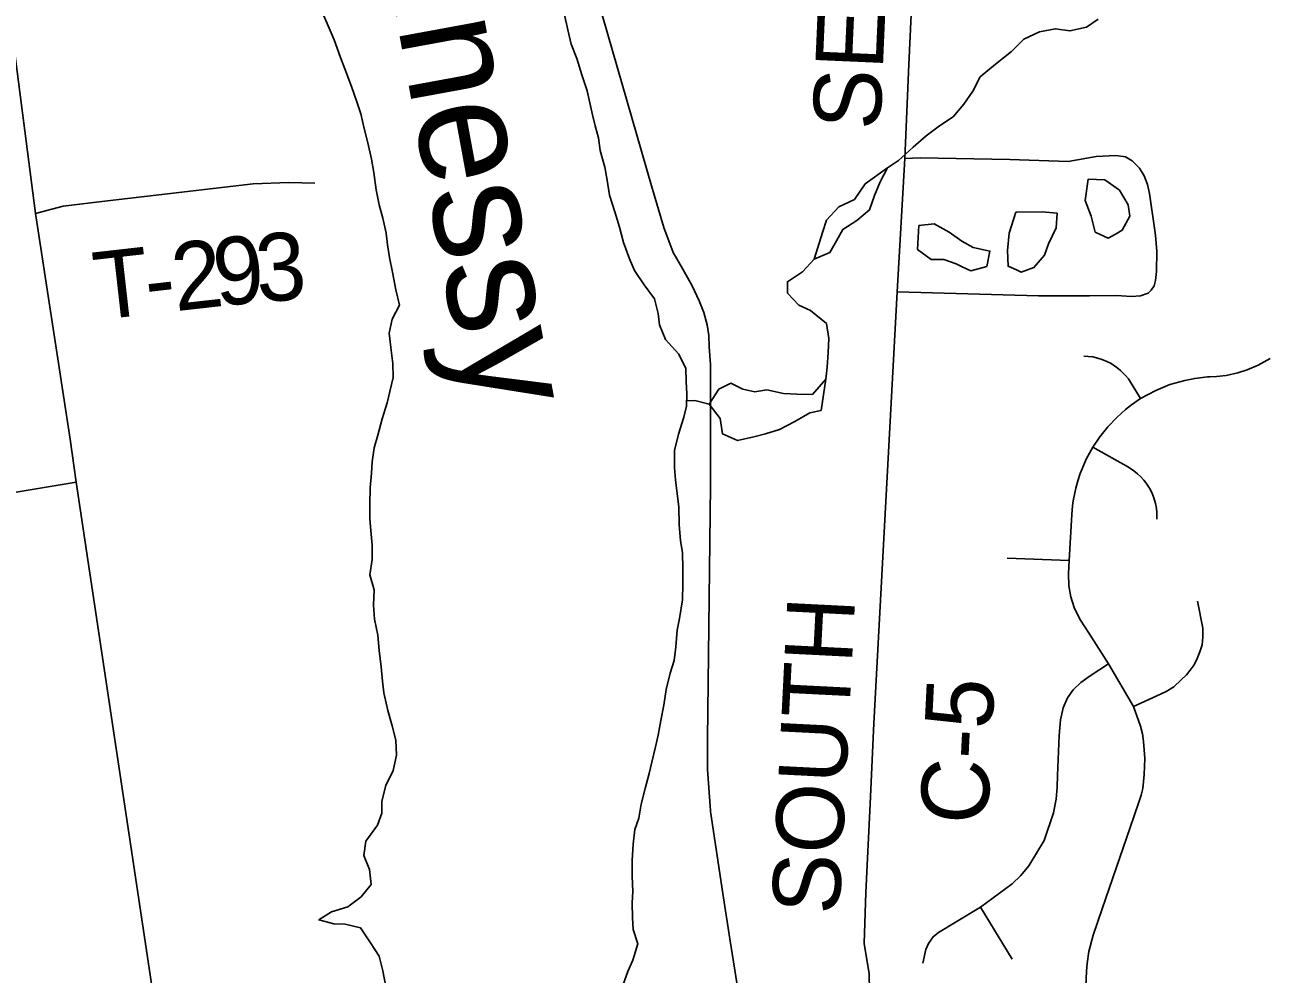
# Model space of a CAD drawing. Extents: x 114604 to 551442, y 316898 to 567001.
# Drawn here: x 164754 to 170261, y 472846 to 477053 of the extents above; entities that cross this region are included whole.
import ezdxf

# ---------------------------------------------------------------- set-up
doc = ezdxf.new("R2010")
doc.units = 0
for name, color, linetype in [('_CIVIL_CONSTRUCTION', 7, 'Continuous'), ('DV_X_County_Line', 7, 'Continuous'), ('GE_P_Alignment_1000_Cardinal_Points', 7, 'Continuous'), ('GE_P_Alignment_500_Bearings', 7, 'Continuous'), ('MT_X_Edge_Line', 7, 'Continuous'), ('PM_P_Cells', 7, 'Continuous'), ('PM_P_CL_Double_Solid', 7, 'Continuous'), ('PM_P_Crosswalk', 7, 'Continuous'), ('VG_X_Tree_Line_Lt', 7, 'Continuous'), ('VG_X_Tree_Line_Rt', 7, 'Continuous')]:
    doc.layers.add(name, color=color, linetype=linetype)

msp = doc.modelspace()

# ---------------------------------------------------------------- linework, layer by layer
at = {"layer": '_CIVIL_CONSTRUCTION'}
for points in [[(165414.5, 472143.8), (165392.8, 472291.6), (164982.2, 475026), (164954.6, 475217), (164801.1, 476217.8), (164696.6, 477030.4), (164572.1, 478083.3), (164536.4, 478391.9), (164437.4, 479185.8), (164365.2, 479750.2), (164291.9, 480290.8), (164242.8, 480668.5), (164204.2, 480939.5), (164039.6, 482054.5), (163926.7, 482826.3), (163709.5, 484303.6), (163389.6, 486352.5), (163254.7, 487193.7), (163187.9, 487618.4)], [(167782.1, 475704.5), (167779.5, 475723.5), (167764.7, 475779), (167743.7, 475830.3), (167712.4, 475896), (167670.6, 475969.8), (167628.9, 476043.7), (167587, 476154.6), (167532.1, 476339.6), (167142, 477693.5), (167073.5, 477972.1), (167060.2, 478109.9), (167058.6, 478177.2), (167063.1, 478273.4), (167082.1, 478378.7), (167110.5, 478503.1), (167137.3, 478640.8), (167141.7, 478698), (167140.7, 478794.6), (167112.8, 479214.7), (167111, 479436.1)], [(167793.9, 475026.8), (167793.1, 475548.5), (167788.4, 475626.7), (167786, 475676.1), (167782.1, 475704.5)], [(167793.9, 473571.4), (167780.9, 473752.4), (167779.9, 473887.6), (167794, 475011.1), (167793.9, 475026.8)], [(167879.4, 473002.9), (167847.9, 473203.1), (167794.2, 473566.2), (167793.9, 473571.4)], [(167912.2, 472797.2), (167911.6, 472797.6), (167879.4, 473002.9)]]:
    msp.add_lwpolyline(points, dxfattribs=at)
at = {"layer": 'DV_X_County_Line'}
for points in [[(167145, 477103.7), (167161.3, 477031.6), (167175.5, 476967.5), (167201.8, 476903.4), (167224, 476831.3)], [(166080.2, 477093), (166102.5, 477038.9), (166124.7, 476986.9), (166153, 476908.8), (166173.2, 476858.7), (166201.5, 476780.7), (166225.7, 476712.6), (166243.9, 476658.5), (166258.1, 476594.4), (166274.4, 476530.4), (166290.6, 476458.3), (166300.8, 476398.2), (166311.1, 476322.1), (166325.3, 476256), (166341.5, 476195.9), (166355.7, 476129.8), (166361.9, 476077.7), (166370.1, 476021.7), (166384.3, 475957.6), (166398.6, 475879.5), (166414.8, 475811.4), (166382.9, 475749.2), (166369, 475687)], [(167224, 476831.3), (167246.3, 476761.2), (167258.5, 476707.2), (167270.7, 476655.1), (167282.8, 476605), (167297, 476553), (167305.2, 476496.9), (167325.5, 476422.8), (167335.7, 476364.7), (167345.9, 476298.6), (167370.2, 476224.5), (167390.4, 476156.5), (167408.7, 476088.4), (167434.9, 476016.3), (167457.1, 475964.3), (167499.4, 475900.3), (167545.7, 475838.3), (167562, 475774.2), (167568.1, 475724.1), (167594.4, 475658.1), (167652.7, 475594.1), (167685, 475530.1), (167685.1, 475472), (167689.3, 475417.9), (167687.5, 475363.8), (167675.6, 475313.7), (167651.7, 475239.5), (167633.9, 475167.3), (167634.1, 475089.2), (167638.3, 475037.1), (167646.5, 474975), (167652.6, 474916.9), (167654.9, 474838.8), (167661.1, 474766.7), (167669.2, 474714.6), (167671.4, 474642.5), (167671.6, 474576.4), (167669.8, 474504.3), (167656, 474422.2), (167646.1, 474370), (167640.3, 474295.9), (167632.5, 474235.8), (167614.6, 474179.7), (167596.8, 474107.5), (167586.9, 474037.4), (167573.1, 473969.3), (167561.2, 473905.2), (167549.3, 473853), (167533.5, 473784.9), (167521.6, 473734.8), (167503.7, 473668.7), (167485.9, 473598.5), (167476, 473536.4), (167458.1, 473486.3), (167450.3, 473422.2), (167446.5, 473350.1), (167446.7, 473280), (167448.8, 473211.9), (167447, 473161.9), (167447.2, 473095.8), (167451.3, 473043.7), (167471.5, 472979.7), (167449.7, 472907.6), (167427.8, 472857.5), (167405.9, 472799.3)], [(166369, 475687), (166377.2, 475623), (166385.5, 475552.9), (166387.6, 475490.8), (166371.8, 475428.6), (166359.9, 475378.5), (166338, 475306.3), (166318.2, 475234.1), (166302.3, 475178), (166294.5, 475115.9), (166290.6, 475065.8), (166284.8, 475001.7), (166283, 474929.5), (166283.1, 474863.4), (166287.3, 474811.4), (166293.5, 474747.3), (166293.7, 474683.2), (166283.8, 474615), (166302.1, 474549), (166300.3, 474480.9), (166304.4, 474418.8), (166318.7, 474348.7), (166324.9, 474280.6), (166333.1, 474208.5), (166339.3, 474144.5), (166345.5, 474092.4), (166363.7, 474014.3), (166382, 473946.3), (166398.2, 473882.2), (166402.4, 473816.1), (166386.5, 473748), (166354.6, 473681.8), (166336.8, 473611.7), (166336.9, 473559.6), (166317, 473505.5), (166265.1, 473435.3), (166257.2, 473371.2), (166281.5, 473309.2), (166289.7, 473243.1), (166245.7, 473188.9), (166185.7, 473144.7), (166113.5, 473122.5), (166057.5, 473086.3), (166123.7, 473068.5), (166173.9, 473066.6), (166242.1, 473050.7), (166286.4, 472984.8), (166324.6, 472924.8), (166340.9, 472860.8), (166355.1, 472790.7)]]:
    msp.add_lwpolyline(points, dxfattribs=at)
at = {"layer": 'GE_P_Alignment_1000_Cardinal_Points'}
for p, q in [((169383.3, 474679.6), (169108.4, 474688.9)), ((168990.8, 473143), (169130.5, 472911.9))]:
    msp.add_line(p, q, dxfattribs=at)
for points in [[(168654.6, 476460.9), (168723.6, 476463.8), (169120.2, 476456.5), (169379.9, 476448.1), (169503.4, 476469.6), (169590, 476474.4), (169633.3, 476468.5), (169662.3, 476450.1), (169695.5, 476417.4), (169716.4, 476384.6), (169731.1, 476345.5), (169739.6, 476306.4), (169765.7, 476121)], [(164801.1, 476217.8), (164923.7, 476250), (165120.3, 476272.9), (165766.3, 476348.5), (165924.3, 476355), (166039.4, 476351.8)], [(168621, 475870.1), (169248, 475851.9), (169473.7, 475852.3), (169593.8, 475853.1), (169659.8, 475849.6), (169699.4, 475852.6), (169733.6, 475864.7), (169746.7, 475876.7), (169759.8, 475896.6), (169766.2, 475920.4), (169771.2, 475960), (169771.9, 476048.5), (169765.7, 476121)], [(169445.3, 472527.4), (169460.4, 472859.4), (169463, 472893.1), (169470.9, 472945.9), (169489.6, 473018.1), (169529.7, 473134.8), (169654.2, 473495.9), (169693.1, 473608.5), (169702.5, 473638.6), (169710.4, 473669), (169716, 473730.1), (169718.9, 473801.1), (169716.9, 473839.2), (169713.2, 473876.3), (169708.6, 473910.9), (169700.6, 473944.6), (169668.9, 474032), (169557.7, 474220.6), (169472.4, 474356.2), (169433.4, 474414.9), (169420.2, 474439.5), (169406.3, 474471.5), (169391.6, 474518.1), (169382.9, 474566.2), (169380.2, 474622), (169383.3, 474679.6), (169395.2, 474882.9), (169398.5, 474921.4), (169401.6, 474943.9), (169412.8, 474999.6), (169421.8, 475032.4), (169432.6, 475064.7), (169440.7, 475085.9), (169459.1, 475127.5), (169488.5, 475181.4), (169519.9, 475227.8), (169555.5, 475272), (169594.9, 475312.8), (169633.1, 475348.9), (169660.1, 475369.6), (169700.2, 475396.6), (169767.3, 475433), (169830.4, 475458.5), (169895.8, 475477.4), (169940.3, 475486), (169996.7, 475492.5), (170008, 475493.2), (170036.7, 475494.7), (170080.1, 475499.7), (170131.2, 475510.6), (170172.8, 475523.7), (170221, 475544.3), (170274.1, 475574.4)], [(169700.2, 475396.6), (169646.1, 475484.3), (169633.1, 475498.9), (169611.8, 475520.8), (169595, 475534.7), (169569.6, 475551.7), (169550.3, 475561.8), (169526.1, 475571.7), (169488.1, 475581.6), (169448.9, 475585.5)], [(169488.5, 475181.4), (169646.2, 475092.7), (169670.1, 475077.2), (169687.2, 475063.6), (169699.9, 475051.6), (169714.6, 475035.6), (169725.3, 475021.8), (169739.5, 474999.9), (169749.5, 474980.6), (169759.2, 474956.4), (169766.3, 474931.3), (169770.2, 474910), (169771.9, 474892.7), (169772.4, 474875.3), (169772, 474862.3)], [(159793.2, 473994.7), (160546.5, 474122.2), (161270.6, 474256.8), (161932.8, 474385.6), (162848.4, 474554.3), (162860.2, 474558.3), (162885.5, 474567), (162910.1, 474579.5), (162950.4, 474612.4), (162986.2, 474643.4), (163028.3, 474673.7), (163071.3, 474694.3), (163115.5, 474706.9), (163172.3, 474721.4), (163275.2, 474742.4), (163496.8, 474780.1), (164982.2, 475026)], [(169668.9, 474032), (169769.2, 474077.1), (169813.2, 474099), (169847, 474119.8), (169880.6, 474149.8), (169904.1, 474172.6), (169920.3, 474193.2), (169937.6, 474217), (169950.7, 474244.8), (169962.8, 474274.6), (169972.9, 474305.5), (169976.7, 474340.4), (169976.4, 474379.5), (169952.2, 474499.1)], [(169557.7, 474220.6), (169477.2, 474168.5), (169435.1, 474138.1), (169401.4, 474105.8), (169376.3, 474069.9), (169356.8, 474025.5), (169345.9, 473972.7), (169339.9, 473903), (169331.3, 473725.5), (169329.8, 473674.6), (169325.5, 473621), (169314.6, 473560.6), (169273.5, 473438.3), (169204.2, 473325.5), (169169.7, 473283.3), (169131.1, 473246.2), (168990.8, 473143), (168883, 473077.8), (168804.6, 473030.2), (168780.2, 473011.6), (168760, 472981.8), (168749, 472954.2), (168735.1, 472893.7)]]:
    msp.add_lwpolyline(points, dxfattribs=at)
at = {"layer": 'GE_P_Alignment_500_Bearings'}
msp.add_lwpolyline([(168500.2, 472699.2), (168497.8, 472847.6), (168474.7, 472980.9), (168482.2, 473208.2), (168501.7, 473600.7), (168517.9, 473957), (168621, 475870.1), (168654.6, 476460.9), (168672.4, 476876.8), (168748.3, 478484), (168750.7, 478520.2), (168757.1, 478618.5), (168791.8, 479386.9)], dxfattribs=at)
at = {"layer": 'MT_X_Edge_Line'}
for points in [[(168252.7, 476015.4), (168322.7, 476043.8), (168352.6, 476096), (168380.4, 476146.3), (168442.4, 476186.6), (168498.3, 476232.9), (168520, 476297.2), (168545.8, 476357.4), (168577.6, 476419.7)], [(168577.6, 476419.7), (168479.7, 476349.1), (168431.9, 476278.8), (168361.9, 476246.4), (168308, 476188), (168292.2, 476137.9), (168252.7, 476015.4)], [(169467.9, 476369.4), (169454.3, 476275.1), (169480.6, 476205.1), (169499, 476135), (169557.3, 476107.2), (169591.4, 476127.2)], [(169591.4, 476127.2), (169619.2, 476143.5), (169653, 476205.8), (169644.8, 476255.9), (169606.4, 476319.8), (169542.1, 476365.7), (169467.9, 476369.4)], [(169147.8, 476223.7), (169118.2, 476129.4), (169110.5, 476053.2), (169112.8, 475983), (169149.6, 475966.7)], [(169149.6, 475966.7), (169171, 475957.2), (169227.1, 475977.5), (169274.9, 476031.8), (169292.8, 476082), (169326.5, 476154.3), (169330.2, 476218.4), (169264.1, 476224.2), (169147.8, 476223.7)], [(168717.1, 476163.7), (168711.5, 476057.5), (168771.9, 476013.6), (168828, 476013.9), (168882.2, 475994.1), (168909.4, 475981)], [(168909.4, 475981), (168948.5, 475962.3), (169018.6, 475982.6), (169032.3, 476050.8), (168958.1, 476066.5), (168907.8, 476094.4), (168851.5, 476134.2), (168785.2, 476172), (168717.1, 476163.7)], [(167788.4, 475372.2), (167836.8, 475308.2), (167847.2, 475240.1), (167913.4, 475210.4), (167985.5, 475226.7), (168037.6, 475241), (168099.7, 475259.2), (168167.7, 475295.6), (168233.6, 475334), (168283.7, 475344.2), (168305.1, 475482.6)], [(168305.1, 475482.6), (168245.3, 475414.2), (168177.1, 475415.9), (168117, 475419.6), (168042.8, 475435.4), (167990.7, 475427.1), (167936.5, 475438.9), (167884.3, 475464.7), (167830.3, 475438.5), (167788.4, 475372.2)]]:
    msp.add_lwpolyline(points, dxfattribs=at)
at = {"layer": 'PM_P_Cells'}
msp.add_lwpolyline([(167688.2, 475386.1), (167724.2, 475387.9), (167788.4, 475372.2), (167830.3, 475438.5), (167884.3, 475464.7), (167936.5, 475438.9), (167990.7, 475427.1), (168042.8, 475435.4), (168117, 475419.6), (168177.1, 475415.9), (168245.3, 475414.2), (168305.1, 475482.6), (168310.9, 475536.7), (168314.6, 475600.8), (168318.4, 475663), (168308.1, 475729.1), (168237.7, 475786.9), (168185.4, 475810.7), (168135.1, 475864.6), (168134.9, 475914.7), (168200.8, 475959.1), (168252.7, 476015.4), (168322.7, 476043.8), (168352.6, 476096), (168380.4, 476146.3), (168442.4, 476186.6), (168498.3, 476232.9), (168520, 476297.2), (168545.8, 476357.4), (168577.6, 476419.7), (168627.6, 476452), (168691.5, 476510.4), (168749.4, 476560.7), (168809.3, 476605.1), (168869.3, 476645.4), (168917.2, 476701.7), (168957, 476760), (168988.8, 476822.3), (169056.7, 476878.7), (169128.6, 476935.1), (169182.5, 476989.5), (169252.5, 477021.9), (169322.6, 477036.2), (169386.8, 477026.4), (169460.9, 477042.8), (169512.9, 477079.1)], dxfattribs=at)
at = {"layer": 'VG_X_Tree_Line_Lt'}
for points in [[(167145, 477103.7), (167161.3, 477031.6), (167175.5, 476967.5), (167201.8, 476903.4), (167224, 476831.3)], [(166369, 475687), (166382.9, 475749.2), (166414.8, 475811.4), (166398.6, 475879.5), (166384.3, 475957.6), (166370.1, 476021.7), (166361.9, 476077.7), (166355.7, 476129.8), (166341.5, 476195.9), (166325.3, 476256), (166311.1, 476322.1), (166300.8, 476398.2), (166290.6, 476458.3), (166274.4, 476530.4), (166258.1, 476594.4), (166243.9, 476658.5), (166225.7, 476712.6), (166201.5, 476780.7), (166173.2, 476858.7), (166153, 476908.8), (166124.7, 476986.9), (166102.5, 477038.9), (166080.2, 477093)], [(167224, 476831.3), (167246.3, 476761.2), (167258.5, 476707.2), (167270.7, 476655.1), (167282.8, 476605), (167297, 476553), (167305.2, 476496.9), (167325.5, 476422.8), (167335.7, 476364.7), (167345.9, 476298.6), (167370.2, 476224.5), (167390.4, 476156.5), (167408.7, 476088.4), (167434.9, 476016.3), (167457.1, 475964.3), (167499.4, 475900.3), (167545.7, 475838.3), (167562, 475774.2), (167568.1, 475724.1), (167594.4, 475658.1), (167652.7, 475594.1), (167685, 475530.1), (167685.1, 475472), (167689.3, 475417.9), (167687.5, 475363.8), (167675.6, 475313.7), (167651.7, 475239.5), (167633.9, 475167.3), (167634.1, 475089.2), (167638.3, 475037.1), (167646.5, 474975), (167652.6, 474916.9), (167654.9, 474838.8), (167661.1, 474766.7), (167669.2, 474714.6), (167671.4, 474642.5), (167671.6, 474576.4), (167669.8, 474504.3), (167656, 474422.2), (167646.1, 474370), (167640.3, 474295.9), (167632.5, 474235.8), (167614.6, 474179.7), (167596.8, 474107.5), (167586.9, 474037.4), (167573.1, 473969.3), (167561.2, 473905.2), (167549.3, 473853), (167533.5, 473784.9), (167521.6, 473734.8), (167503.7, 473668.7), (167485.9, 473598.5), (167476, 473536.4), (167458.1, 473486.3), (167450.3, 473422.2), (167446.5, 473350.1), (167446.7, 473280), (167448.8, 473211.9), (167447, 473161.9), (167447.2, 473095.8), (167451.3, 473043.7), (167471.5, 472979.7), (167449.7, 472907.6), (167427.8, 472857.5), (167405.9, 472799.3)], [(166355.1, 472790.7), (166340.9, 472860.8), (166324.6, 472924.8), (166286.4, 472984.8), (166242.1, 473050.7), (166173.9, 473066.6), (166123.7, 473068.5), (166057.5, 473086.3), (166113.5, 473122.5), (166185.7, 473144.7), (166245.7, 473188.9), (166289.7, 473243.1), (166281.5, 473309.2), (166257.2, 473371.2), (166265.1, 473435.3), (166317, 473505.5), (166336.9, 473559.6), (166336.8, 473611.7), (166354.6, 473681.8), (166386.5, 473748), (166402.4, 473816.1), (166398.2, 473882.2), (166382, 473946.3), (166363.7, 474014.3), (166345.5, 474092.4), (166339.3, 474144.5), (166333.1, 474208.5), (166324.9, 474280.6), (166318.7, 474348.7), (166304.4, 474418.8), (166300.3, 474480.9), (166302.1, 474549), (166283.8, 474615), (166293.7, 474683.2), (166293.5, 474747.3), (166287.3, 474811.4), (166283.1, 474863.4), (166283, 474929.5), (166284.8, 475001.7), (166290.6, 475065.8), (166294.5, 475115.9), (166302.3, 475178), (166318.2, 475234.1), (166338, 475306.3), (166359.9, 475378.5), (166371.8, 475428.6), (166387.6, 475490.8), (166385.5, 475552.9), (166377.2, 475623), (166369, 475687)]]:
    msp.add_lwpolyline(points, dxfattribs=at)

# ---------------------------------------------------------------- texts
at = {"layer": 'PM_P_CL_Double_Solid'}
for s, rotation, p in [('SECTION', 87.4864, (168545.7, 476584.2)), ('SOUTH', 87.1062, (168364.1, 473106.2)), ('C-5', 87.2126, (169021.8, 473505))]:
    msp.add_text(s, height=300, rotation=rotation, dxfattribs=at).set_placement(p)
at = {"layer": 'PM_P_Crosswalk'}
for s, rotation, p in [('9', 6.1987, (165605.8, 475804.4)), ('3', 3.8179, (165786.2, 475824.1)), ('T', 6.4536, (165077.1, 475744.8)), ('2', 6.3975, (165422.4, 475783.8)), ('-', 6.4419, (165300.1, 475770))]:
    msp.add_text(s, height=300, rotation=rotation, dxfattribs=at).set_placement(p)
at = {"layer": 'VG_X_Tree_Line_Rt'}
msp.add_text("O'Shaughnessy", height=499.854, rotation=280.42, dxfattribs=at).set_placement((165873.2, 479951.3))

doc.saveas('drawing.dxf')
